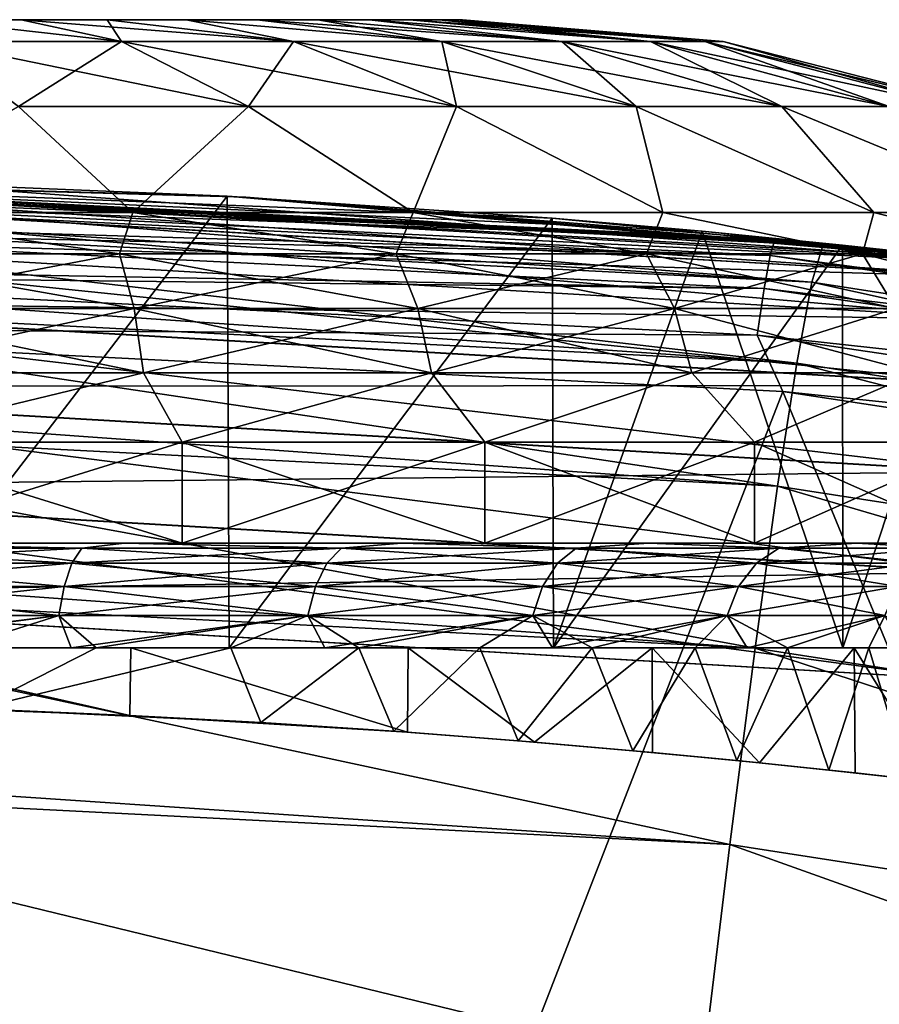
# Model space of a CAD drawing. Header units: metres. Extents: x -24 to 24, y -238 to 25.
# Tile 471 of 477: x 0.95 to 2.6, y 22.92 to 24.8. Entities that reach past the tile are written whole.
import ezdxf

# ---------------------------------------------------------------- set-up
doc = ezdxf.new("R2010")
doc.units = ezdxf.units.M
doc.layers.add('solid_10441023_001', color=7, linetype='CONTINUOUS')

msp = doc.modelspace()

# ---------------------------------------------------------------- linework, layer by layer
at = {"layer": 'solid_10441023_001'}
for points in [[(0.956921, 24.799999, -51.775436), (0.956921, 24.799999, -54.824566), (0.780118, 24.799999, -54.922165)], [(1.14892, 24.758404, -55.289989), (0.780118, 24.799999, -54.922165), (0.956921, 24.799999, -54.824566)], [(0.780118, 24.799999, -51.677837), (0.956921, 24.799999, -51.775436), (0.780118, 24.799999, -54.922165)], [(1.14892, 24.758404, -55.289989), (0.785908, 24.758404, -55.459263), (0.780118, 24.799999, -54.922165)], [(1.14892, 24.758404, -51.310013), (0.956921, 24.799999, -51.775436), (0.780118, 24.799999, -51.677837)], [(0.785908, 24.758404, -51.140736), (1.14892, 24.758404, -51.310013), (0.780118, 24.799999, -51.677837)], [(1.121681, 24.799999, -51.892223), (1.121681, 24.799999, -54.707775), (0.956921, 24.799999, -54.824566)], [(1.14892, 24.758404, -55.289989), (0.956921, 24.799999, -54.824566), (1.121681, 24.799999, -54.707775)], [(0.956921, 24.799999, -51.775436), (1.121681, 24.799999, -51.892223), (0.956921, 24.799999, -54.824566)], [(1.477023, 24.758404, -51.539753), (1.121681, 24.799999, -51.892223), (0.956921, 24.799999, -51.775436)], [(1.14892, 24.758404, -51.310013), (1.477023, 24.758404, -51.539753), (0.956921, 24.799999, -51.775436)], [(1.272325, 24.799999, -52.026741), (1.272325, 24.799999, -54.573257), (1.121681, 24.799999, -54.707775)], [(1.477023, 24.758404, -55.060249), (1.121681, 24.799999, -54.707775), (1.272325, 24.799999, -54.573257)], [(1.121681, 24.799999, -51.892223), (1.272325, 24.799999, -52.026741), (1.121681, 24.799999, -54.707775)], [(1.477023, 24.758404, -55.060249), (1.14892, 24.758404, -55.289989), (1.121681, 24.799999, -54.707775)], [(1.477023, 24.758404, -51.539753), (1.272325, 24.799999, -52.026741), (1.121681, 24.799999, -51.892223)], [(1.40693, 24.799999, -52.177261), (1.40693, 24.799999, -54.422741), (1.272325, 24.799999, -54.573257)], [(1.760248, 24.758404, -54.777023), (1.272325, 24.799999, -54.573257), (1.40693, 24.799999, -54.422741)], [(1.272325, 24.799999, -52.026741), (1.40693, 24.799999, -52.177261), (1.272325, 24.799999, -54.573257)], [(1.760248, 24.758404, -54.777023), (1.477023, 24.758404, -55.060249), (1.272325, 24.799999, -54.573257)], [(1.760248, 24.758404, -51.822975), (1.40693, 24.799999, -52.177261), (1.272325, 24.799999, -52.026741)], [(1.477023, 24.758404, -51.539753), (1.760248, 24.758404, -51.822975), (1.272325, 24.799999, -52.026741)], [(1.523855, 24.799999, -52.341946), (1.523855, 24.799999, -54.258053), (1.40693, 24.799999, -54.422741)], [(1.760248, 24.758404, -54.777023), (1.40693, 24.799999, -54.422741), (1.523855, 24.799999, -54.258053)], [(1.40693, 24.799999, -52.177261), (1.523855, 24.799999, -52.341946), (1.40693, 24.799999, -54.422741)], [(1.989988, 24.758404, -52.151081), (1.523855, 24.799999, -52.341946), (1.40693, 24.799999, -52.177261)], [(1.760248, 24.758404, -51.822975), (1.989988, 24.758404, -52.151081), (1.40693, 24.799999, -52.177261)], [(1.621573, 24.799999, -52.518658), (1.621573, 24.799999, -54.081341), (1.523855, 24.799999, -54.258053)], [(1.989988, 24.758404, -54.448921), (1.523855, 24.799999, -54.258053), (1.621573, 24.799999, -54.081341)], [(1.523855, 24.799999, -52.341946), (1.621573, 24.799999, -52.518658), (1.523855, 24.799999, -54.258053)], [(1.989988, 24.758404, -54.448921), (1.760248, 24.758404, -54.777023), (1.523855, 24.799999, -54.258053)], [(1.989988, 24.758404, -52.151081), (1.621573, 24.799999, -52.518658), (1.523855, 24.799999, -52.341946)], [(1.698898, 24.799999, -52.705235), (1.698898, 24.799999, -53.894764), (1.621573, 24.799999, -54.081341)], [(2.159264, 24.758404, -54.085907), (1.621573, 24.799999, -54.081341), (1.698898, 24.799999, -53.894764)], [(1.621573, 24.799999, -52.518658), (1.698898, 24.799999, -52.705235), (1.621573, 24.799999, -54.081341)], [(2.159264, 24.758404, -54.085907), (1.989988, 24.758404, -54.448921), (1.621573, 24.799999, -54.081341)], [(2.159264, 24.758404, -52.514091), (1.698898, 24.799999, -52.705235), (1.621573, 24.799999, -52.518658)], [(1.989988, 24.758404, -52.151081), (2.159264, 24.758404, -52.514091), (1.621573, 24.799999, -52.518658)], [(1.754826, 24.799999, -52.899273), (1.754826, 24.799999, -53.700729), (1.698898, 24.799999, -53.894764)], [(2.159264, 24.758404, -54.085907), (1.698898, 24.799999, -53.894764), (1.754826, 24.799999, -53.700729)], [(1.698898, 24.799999, -52.705235), (1.754826, 24.799999, -52.899273), (1.698898, 24.799999, -53.894764)], [(2.262931, 24.758404, -52.900986), (1.754826, 24.799999, -52.899273), (1.698898, 24.799999, -52.705235)], [(2.159264, 24.758404, -52.514091), (2.262931, 24.758404, -52.900986), (1.698898, 24.799999, -52.705235)], [(1.788672, 24.799999, -53.098373), (1.788672, 24.799999, -53.501629), (1.754826, 24.799999, -53.700729)], [(2.262931, 24.758404, -53.699017), (1.754826, 24.799999, -53.700729), (1.788672, 24.799999, -53.501629)], [(1.754826, 24.799999, -52.899273), (1.788672, 24.799999, -53.098373), (1.754826, 24.799999, -53.700729)], [(2.262931, 24.758404, -53.699017), (2.159264, 24.758404, -54.085907), (1.754826, 24.799999, -53.700729)], [(2.262931, 24.758404, -52.900986), (1.788672, 24.799999, -53.098373), (1.754826, 24.799999, -52.899273)], [(1.788672, 24.799999, -53.098373), (1.799999, 24.799999, -53.299999), (1.788672, 24.799999, -53.501629)], [(2.262931, 24.758404, -53.699017), (1.788672, 24.799999, -53.501629), (1.799999, 24.799999, -53.299999)], [(2.29784, 24.758404, -53.299999), (1.799999, 24.799999, -53.299999), (1.788672, 24.799999, -53.098373)], [(2.262931, 24.758404, -52.900986), (2.29784, 24.758404, -53.299999), (1.788672, 24.799999, -53.098373)], [(2.29784, 24.758404, -53.299999), (2.262931, 24.758404, -53.699017), (1.799999, 24.799999, -53.299999)], [(0.785908, 24.758404, -51.140736), (0.951781, 24.634441, -50.685005), (1.391411, 24.634441, -50.890007)], [(0.785908, 24.758404, -51.140736), (1.391411, 24.634441, -50.890007), (1.14892, 24.758404, -51.310013)], [(1.14892, 24.758404, -55.289989), (0.951781, 24.634441, -55.914997), (0.785908, 24.758404, -55.459263)], [(1.14892, 24.758404, -55.289989), (1.391411, 24.634441, -55.709995), (0.951781, 24.634441, -55.914997)], [(1.14892, 24.758404, -51.310013), (1.391411, 24.634441, -50.890007), (1.788763, 24.634441, -51.168236)], [(1.14892, 24.758404, -51.310013), (1.788763, 24.634441, -51.168236), (1.477023, 24.758404, -51.539753)], [(1.477023, 24.758404, -55.060249), (1.391411, 24.634441, -55.709995), (1.14892, 24.758404, -55.289989)], [(1.477023, 24.758404, -55.060249), (1.788763, 24.634441, -55.431767), (1.391411, 24.634441, -55.709995)], [(1.477023, 24.758404, -51.539753), (1.788763, 24.634441, -51.168236), (2.131765, 24.634441, -51.511238)], [(1.477023, 24.758404, -51.539753), (2.131765, 24.634441, -51.511238), (1.760248, 24.758404, -51.822975)], [(1.760248, 24.758404, -54.777023), (1.788763, 24.634441, -55.431767), (1.477023, 24.758404, -55.060249)], [(1.760248, 24.758404, -51.822975), (2.131765, 24.634441, -51.511238), (2.409994, 24.634441, -51.908588)], [(1.760248, 24.758404, -51.822975), (2.409994, 24.634441, -51.908588), (1.989988, 24.758404, -52.151081)], [(1.760248, 24.758404, -54.777023), (2.131765, 24.634441, -55.088764), (1.788763, 24.634441, -55.431767)], [(1.989988, 24.758404, -54.448921), (2.131765, 24.634441, -55.088764), (1.760248, 24.758404, -54.777023)], [(1.989988, 24.758404, -52.151081), (2.409994, 24.634441, -51.908588), (2.614997, 24.634441, -52.348221)], [(1.989988, 24.758404, -52.151081), (2.614997, 24.634441, -52.348221), (2.159264, 24.758404, -52.514091)], [(1.989988, 24.758404, -54.448921), (2.409994, 24.634441, -54.69141), (2.131765, 24.634441, -55.088764)], [(2.159264, 24.758404, -54.085907), (2.409994, 24.634441, -54.69141), (1.989988, 24.758404, -54.448921)], [(2.159264, 24.758404, -52.514091), (2.614997, 24.634441, -52.348221), (2.740544, 24.634441, -52.816769)], [(2.159264, 24.758404, -52.514091), (2.740544, 24.634441, -52.816769), (2.262931, 24.758404, -52.900986)], [(2.159264, 24.758404, -54.085907), (2.614997, 24.634441, -54.251781), (2.409994, 24.634441, -54.69141)], [(2.262931, 24.758404, -53.699017), (2.614997, 24.634441, -54.251781), (2.159264, 24.758404, -54.085907)], [(2.262931, 24.758404, -52.900986), (2.740544, 24.634441, -52.816769), (2.782821, 24.634441, -53.299999)], [(2.262931, 24.758404, -52.900986), (2.782821, 24.634441, -53.299999), (2.29784, 24.758404, -53.299999)], [(2.262931, 24.758404, -53.699017), (2.740544, 24.634441, -53.783234), (2.614997, 24.634441, -54.251781)], [(2.29784, 24.758404, -53.299999), (2.740544, 24.634441, -53.783234), (2.262931, 24.758404, -53.699017)], [(2.29784, 24.758404, -53.299999), (2.782821, 24.634441, -53.299999), (2.740544, 24.634441, -53.783234)], [(0.951781, 24.634441, -50.685005), (0.595341, 24.431805, -50.115166), (1.170419, 24.431805, -50.27879)], [(0.951781, 24.634441, -55.914997), (1.17043, 24.431805, -56.321209), (0.595353, 24.431805, -56.484833)], [(0.951781, 24.634441, -55.914997), (1.391411, 24.634441, -55.709995), (1.17043, 24.431805, -56.321209)], [(1.391411, 24.634441, -50.890007), (0.951781, 24.634441, -50.685005), (1.170419, 24.431805, -50.27879)], [(1.391411, 24.634441, -50.890007), (1.170419, 24.431805, -50.27879), (1.705636, 24.431805, -50.545292)], [(1.391411, 24.634441, -55.709995), (1.705647, 24.431805, -56.054699), (1.17043, 24.431805, -56.321209)], [(1.391411, 24.634441, -55.709995), (1.788763, 24.634441, -55.431767), (1.705647, 24.431805, -56.054699)], [(1.788763, 24.634441, -51.168236), (1.391411, 24.634441, -50.890007), (1.705636, 24.431805, -50.545292)], [(1.788763, 24.634441, -51.168236), (1.705636, 24.431805, -50.545292), (2.18277, 24.431805, -50.905609)], [(1.788763, 24.634441, -55.431767), (2.182781, 24.431805, -55.694382), (1.705647, 24.431805, -56.054699)], [(1.788763, 24.634441, -55.431767), (2.131765, 24.634441, -55.088764), (2.182781, 24.431805, -55.694382)], [(2.131765, 24.634441, -51.511238), (1.788763, 24.634441, -51.168236), (2.18277, 24.431805, -50.905609)], [(2.131765, 24.634441, -55.088764), (2.585581, 24.431805, -55.252529), (2.182781, 24.431805, -55.694382)], [(2.131765, 24.634441, -55.088764), (2.409994, 24.634441, -54.69141), (2.585581, 24.431805, -55.252529)], [(2.131765, 24.634441, -51.511238), (2.18277, 24.431805, -50.905609), (2.585572, 24.431805, -51.347458)], [(2.409994, 24.634441, -51.908588), (2.131765, 24.634441, -51.511238), (2.585572, 24.431805, -51.347458)], [(2.409994, 24.634441, -54.69141), (2.900333, 24.431805, -54.744186), (2.585581, 24.431805, -55.252529)], [(2.409994, 24.634441, -54.69141), (2.614997, 24.634441, -54.251781), (2.900333, 24.431805, -54.744186)], [(2.409994, 24.634441, -51.908588), (2.585572, 24.431805, -51.347458), (2.900326, 24.431805, -51.855801)], [(2.614997, 24.634441, -52.348221), (2.409994, 24.634441, -51.908588), (2.900326, 24.431805, -51.855801)], [(2.771898, 24.342691, -56.025684), (2.844276, 24.334339, -102.400002), (0, 24.5, -102.400002)], [(0, 24.47274, -102.607056), (0, 24.5, -102.400002), (2.844276, 24.334339, -102.400002)], [(2.525731, 24.369463, -56.271854), (2.771898, 24.342691, -56.025684), (0, 24.5, -102.400002)], [(2.257971, 24.395729, -56.493999), (2.525731, 24.369463, -56.271854), (0, 24.5, -102.400002)], [(1.971051, 24.420586, -56.690212), (2.257971, 24.395729, -56.493999), (0, 24.5, -102.400002)], [(1.350444, 24.462753, -56.998402), (1.971051, 24.420586, -56.690212), (0, 24.5, -102.400002)], [(0.686019, 24.490393, -57.186718), (1.350444, 24.462753, -56.998402), (0, 24.5, -102.400002)], [(0, 24.5, -49.75), (0, 24.5, 43.099998), (2.844276, 24.334339, 43.099998)], [(2.841137, 24.30748, 43.306248), (2.844276, 24.334339, 43.099998), (0, 24.5, 43.099998)], [(0.686016, 24.490395, -49.813282), (0, 24.5, -49.75), (2.844276, 24.334339, 43.099998)], [(2.841137, 24.30748, 43.306248), (0, 24.5, 43.099998), (0, 24.472958, 43.306248)], [(1.386542, 24.460733, 65.491135), (0, 24.5, 58.443073), (0, 24.5, 65.482971)], [(2.469044, 24.375271, 58.386097), (0, 24.5, 58.443073), (1.386542, 24.460733, 65.491135)], [(0, 24.497602, 58.394157), (0, 24.5, 58.443073), (2.469044, 24.375271, 58.386097)], [(2.488132, 24.36858, 65.686508), (1.386542, 24.460733, 65.491135), (0, 24.5, 65.482971)], [(2.488132, 24.36858, 65.686508), (0, 24.5, 65.482971), (0, 24.49552, 65.654892)], [(2.396436, 24.380047, 58.339901), (0, 24.497602, 58.394157), (2.469044, 24.375271, 58.386097)], [(0, 24.480036, 58.303196), (0, 24.497602, 58.394157), (2.396436, 24.380047, 58.339901)], [(2.467284, 24.298422, 66.216858), (0, 24.49552, 65.654892), (0, 24.452522, 66.040741)], [(2.488132, 24.36858, 65.686508), (0, 24.49552, 65.654892), (2.467284, 24.298422, 66.216858)], [(1.350439, 24.462753, -50.001598), (0.686016, 24.490395, -49.813282), (2.844276, 24.334339, 43.099998)], [(0.689021, 23.6, -49.813843), (0.686016, 24.490395, -49.813282), (1.350439, 24.462753, -50.001598)], [(0.689021, 23.6, -57.186157), (1.350444, 24.462753, -56.998402), (0.686019, 24.490393, -57.186718)], [(0, 24.480036, 58.303196), (2.396436, 24.380047, 58.339901), (0, 24.467016, 58.264481)], [(2.83187, 24.228197, 43.499454), (0, 24.472958, 43.306248), (0, 24.393135, 43.499454)], [(2.83187, 24.228197, 43.499454), (2.841137, 24.30748, 43.306248), (0, 24.472958, 43.306248)], [(2.841112, 24.307264, -102.607056), (0, 24.47274, -102.607056), (2.844276, 24.334339, -102.400002)], [(2.841112, 24.307264, -102.607056), (0, 24.392715, -102.800179), (0, 24.47274, -102.607056)], [(0, 24.467016, 58.264481), (2.396436, 24.380047, 58.339901), (2.38749, 24.34981, 58.209755)], [(0, 24.467016, 58.264481), (2.38749, 24.34981, 58.209755), (0, 24.421825, 58.174629)], [(2.467284, 24.298422, 66.216858), (0, 24.452522, 66.040741), (0, 24.424351, 66.185509)], [(0.689021, 23.6, -49.813843), (1.350439, 24.462753, -50.001598), (1.354595, 23.6, -50.003204)], [(1.354595, 23.6, -56.996796), (1.350444, 24.462753, -56.998402), (0.689021, 23.6, -57.186157)], [(1.971042, 24.420586, -50.30978), (1.350439, 24.462753, -50.001598), (2.844276, 24.334339, 43.099998)], [(1.354595, 23.6, -50.003204), (1.350439, 24.462753, -50.001598), (1.971042, 24.420586, -50.30978)], [(1.354595, 23.6, -56.996796), (1.971051, 24.420586, -56.690212), (1.350444, 24.462753, -56.998402)], [(2.469044, 24.375271, 58.386097), (1.386542, 24.460733, 65.491135), (2.765, 24.343475, 65.516441)], [(2.488132, 24.36858, 65.686508), (2.765, 24.343475, 65.516441), (1.386542, 24.460733, 65.491135)], [(0.58124, 24.352942, -56.596375), (0.595353, 24.431805, -56.484833), (1.144818, 24.352942, -56.445362)], [(1.144818, 24.352942, -50.154636), (0.595341, 24.431805, -50.115166), (0.58124, 24.352942, -50.003628)], [(1.144818, 24.352942, -50.154636), (1.170419, 24.431805, -50.27879), (0.595341, 24.431805, -50.115166)], [(1.144818, 24.352942, -56.445362), (0.595353, 24.431805, -56.484833), (1.17043, 24.431805, -56.321209)], [(1.144818, 24.352942, -56.445362), (1.17043, 24.431805, -56.321209), (1.673612, 24.352942, -56.19878)], [(1.673612, 24.352942, -50.401218), (1.170419, 24.431805, -50.27879), (1.144818, 24.352942, -50.154636)], [(1.673612, 24.352942, -50.401218), (1.705636, 24.431805, -50.545292), (1.170419, 24.431805, -50.27879)], [(1.673612, 24.352942, -56.19878), (1.17043, 24.431805, -56.321209), (1.705647, 24.431805, -56.054699)], [(1.673612, 24.352942, -56.19878), (1.705647, 24.431805, -56.054699), (2.151555, 24.352942, -55.864124)], [(2.151555, 24.352942, -50.735878), (1.705636, 24.431805, -50.545292), (1.673612, 24.352942, -50.401218)], [(2.151555, 24.352942, -50.735878), (2.18277, 24.431805, -50.905609), (1.705636, 24.431805, -50.545292)], [(2.151555, 24.352942, -55.864124), (1.705647, 24.431805, -56.054699), (2.182781, 24.431805, -55.694382)], [(2.151555, 24.352942, -55.864124), (2.182781, 24.431805, -55.694382), (2.564123, 24.352942, -55.451553)], [(2.564123, 24.352942, -51.148445), (2.18277, 24.431805, -50.905609), (2.151555, 24.352942, -50.735878)], [(2.564123, 24.352942, -51.148445), (2.585572, 24.431805, -51.347458), (2.18277, 24.431805, -50.905609)], [(2.564123, 24.352942, -55.451553), (2.182781, 24.431805, -55.694382), (2.585581, 24.431805, -55.252529)], [(2.564123, 24.352942, -55.451553), (2.585581, 24.431805, -55.252529), (2.898782, 24.352942, -54.973614)], [(2.898782, 24.352942, -51.626389), (2.585572, 24.431805, -51.347458), (2.564123, 24.352942, -51.148445)], [(2.898782, 24.352942, -51.626389), (2.900326, 24.431805, -51.855801), (2.585572, 24.431805, -51.347458)], [(2.898782, 24.352942, -54.973614), (2.585581, 24.431805, -55.252529), (2.900333, 24.431805, -54.744186)], [(2.438277, 24.143818, 66.728607), (0, 24.424351, 66.185509), (0, 24.311453, 66.582458)], [(2.467284, 24.298422, 66.216858), (0, 24.424351, 66.185509), (2.438277, 24.143818, 66.728607)], [(2.38749, 24.34981, 58.209755), (0, 24.403185, 58.147369), (0, 24.421825, 58.174629)], [(1.354595, 23.6, -50.003204), (1.971042, 24.420586, -50.30978), (1.974054, 23.6, -50.311646)], [(1.974054, 23.6, -56.688354), (1.971051, 24.420586, -56.690212), (1.354595, 23.6, -56.996796)], [(2.257965, 24.395729, -50.505993), (1.971042, 24.420586, -50.30978), (2.844276, 24.334339, 43.099998)], [(1.974054, 23.6, -50.311646), (1.971042, 24.420586, -50.30978), (2.257965, 24.395729, -50.505993)], [(1.974054, 23.6, -56.688354), (2.257971, 24.395729, -56.493999), (1.971051, 24.420586, -56.690212)], [(0, 24.403185, 58.147369), (2.375854, 24.286213, 58.092491), (0, 24.329788, 58.067253)], [(2.38749, 24.34981, 58.209755), (2.375854, 24.286213, 58.092491), (0, 24.403185, 58.147369)], [(1.974054, 23.6, -50.311646), (2.257965, 24.395729, -50.505993), (2.525725, 24.369463, -50.728138)], [(2.5263, 23.6, -56.271336), (2.257971, 24.395729, -56.493999), (1.974054, 23.6, -56.688354)], [(2.525725, 24.369463, -50.728138), (2.257965, 24.395729, -50.505993), (2.844276, 24.334339, 43.099998)], [(2.5263, 23.6, -56.271336), (2.525731, 24.369463, -56.271854), (2.257971, 24.395729, -56.493999)], [(2.817109, 24.101904, 43.66539), (0, 24.393135, 43.499454), (0, 24.265982, 43.66539)], [(2.817109, 24.101904, 43.66539), (2.83187, 24.228197, 43.499454), (0, 24.393135, 43.499454)], [(2.831821, 24.227781, -102.800179), (0, 24.265388, -102.965981), (0, 24.392715, -102.800179)], [(2.831821, 24.227781, -102.800179), (0, 24.392715, -102.800179), (2.841112, 24.307264, -102.607056)], [(2.38749, 24.34981, 58.209755), (2.396436, 24.380047, 58.339901), (4.764537, 24.029409, 58.176395)], [(4.764537, 24.029409, 58.176395), (2.396436, 24.380047, 58.339901), (2.469044, 24.375271, 58.386097)], [(2.469044, 24.375271, 58.386097), (2.765, 24.343475, 65.516441), (4.133188, 24.148846, 65.55986)], [(4.920727, 24.000759, 58.215023), (2.469044, 24.375271, 58.386097), (4.133188, 24.148846, 65.55986)], [(4.764537, 24.029409, 58.176395), (2.469044, 24.375271, 58.386097), (4.920727, 24.000759, 58.215023)], [(1.974054, 23.6, -50.311646), (2.525725, 24.369463, -50.728138), (2.5263, 23.6, -50.728664)], [(2.488132, 24.36858, 65.686508), (2.467284, 24.298422, 66.216858), (4.907301, 23.921629, 66.31765)], [(4.95008, 23.988947, 65.788254), (2.765, 24.343475, 65.516441), (2.488132, 24.36858, 65.686508)], [(4.95008, 23.988947, 65.788254), (2.488132, 24.36858, 65.686508), (4.907301, 23.921629, 66.31765)], [(2.771893, 24.342691, -50.974312), (2.525725, 24.369463, -50.728138), (2.844276, 24.334339, 43.099998)], [(2.5263, 23.6, -50.728664), (2.525725, 24.369463, -50.728138), (2.771893, 24.342691, -50.974312)], [(2.5263, 23.6, -56.271336), (2.771898, 24.342691, -56.025684), (2.525731, 24.369463, -56.271854)], [(0.58124, 24.352942, -50.003628), (0.595622, 24.248238, -49.922062), (1.173146, 24.248238, -50.076809)], [(1.144818, 24.352942, -50.154636), (0.58124, 24.352942, -50.003628), (1.173146, 24.248238, -50.076809)], [(0.58124, 24.352942, -56.596375), (1.144818, 24.352942, -56.445362), (0.595622, 24.248238, -56.677937)], [(1.144818, 24.352942, -56.445362), (1.173146, 24.248238, -56.52319), (0.595622, 24.248238, -56.677937)], [(1.144818, 24.352942, -50.154636), (1.173146, 24.248238, -50.076809), (1.715024, 24.248238, -50.329491)], [(1.673612, 24.352942, -50.401218), (1.144818, 24.352942, -50.154636), (1.715024, 24.248238, -50.329491)], [(1.144818, 24.352942, -56.445362), (1.673612, 24.352942, -56.19878), (1.173146, 24.248238, -56.52319)], [(1.673612, 24.352942, -56.19878), (1.715024, 24.248238, -56.270508), (1.173146, 24.248238, -56.52319)], [(1.673612, 24.352942, -50.401218), (1.715024, 24.248238, -50.329491), (2.204792, 24.248238, -50.672432)], [(2.151555, 24.352942, -50.735878), (1.673612, 24.352942, -50.401218), (2.204792, 24.248238, -50.672432)], [(1.673612, 24.352942, -56.19878), (2.151555, 24.352942, -55.864124), (1.715024, 24.248238, -56.270508)], [(2.151555, 24.352942, -55.864124), (2.204792, 24.248238, -55.92757), (1.715024, 24.248238, -56.270508)], [(2.151555, 24.352942, -50.735878), (2.204792, 24.248238, -50.672432), (2.627569, 24.248238, -51.095207)], [(2.564123, 24.352942, -51.148445), (2.151555, 24.352942, -50.735878), (2.627569, 24.248238, -51.095207)], [(2.151555, 24.352942, -55.864124), (2.564123, 24.352942, -55.451553), (2.204792, 24.248238, -55.92757)], [(2.564123, 24.352942, -55.451553), (2.627569, 24.248238, -55.504791), (2.204792, 24.248238, -55.92757)], [(2.38749, 24.34981, 58.209755), (4.746804, 24.000473, 58.046856), (2.375854, 24.286213, 58.092491)], [(2.38749, 24.34981, 58.209755), (4.764537, 24.029409, 58.176395), (4.746804, 24.000473, 58.046856)], [(2.5263, 23.6, -50.728664), (2.771893, 24.342691, -50.974312), (2.992522, 23.6, -51.240063)], [(2.992522, 23.6, -55.759937), (2.771898, 24.342691, -56.025684), (2.5263, 23.6, -56.271336)], [(2.564123, 24.352942, -51.148445), (2.627569, 24.248238, -51.095207), (2.970509, 24.248238, -51.584976)], [(2.898782, 24.352942, -51.626389), (2.564123, 24.352942, -51.148445), (2.970509, 24.248238, -51.584976)], [(2.564123, 24.352942, -55.451553), (2.898782, 24.352942, -54.973614), (2.627569, 24.248238, -55.504791)], [(2.375854, 24.286213, 58.092491), (0, 24.31402, 58.053982), (0, 24.329788, 58.067253)], [(0, 24.31402, 58.053982), (2.362851, 24.19746, 57.999428), (0, 24.211309, 57.989918)], [(2.375854, 24.286213, 58.092491), (2.362851, 24.19746, 57.999428), (0, 24.31402, 58.053982)], [(2.438277, 24.143818, 66.728607), (0, 24.311453, 66.582458), (0, 24.268318, 66.697647)], [(2.375854, 24.286213, 58.092491), (4.723737, 23.938568, 57.930382), (2.362851, 24.19746, 57.999428)], [(4.746804, 24.000473, 58.046856), (4.723737, 23.938568, 57.930382), (2.375854, 24.286213, 58.092491)], [(2.467284, 24.298422, 66.216858), (2.438277, 24.143818, 66.728607), (4.848355, 23.771116, 66.828041)], [(4.907301, 23.921629, 66.31765), (2.467284, 24.298422, 66.216858), (4.848355, 23.771116, 66.828041)], [(2.401875, 23.908834, 67.208275), (0, 24.268318, 66.697647), (0, 24.080853, 67.092537)], [(2.438277, 24.143818, 66.728607), (0, 24.268318, 66.697647), (2.401875, 23.908834, 67.208275)], [(2.79786, 23.937225, 43.792717), (0, 24.265982, 43.66539), (0, 24.100182, 43.792717)], [(2.79786, 23.937225, 43.792717), (2.817109, 24.101904, 43.66539), (0, 24.265982, 43.66539)], [(2.81704, 24.101315, -102.965981), (0, 24.099455, -103.093132), (0, 24.265388, -102.965981)], [(2.81704, 24.101315, -102.965981), (0, 24.265388, -102.965981), (2.831821, 24.227781, -102.800179)], [(0.595622, 24.248238, -49.922062), (0.60468, 24.125349, -49.870689), (1.190987, 24.125349, -50.02779)], [(1.173146, 24.248238, -50.076809), (0.595622, 24.248238, -49.922062), (1.190987, 24.125349, -50.02779)], [(0.595622, 24.248238, -56.677937), (1.173146, 24.248238, -56.52319), (0.60468, 24.125349, -56.729309)], [(1.173146, 24.248238, -56.52319), (1.190987, 24.125349, -56.572208), (0.60468, 24.125349, -56.729309)], [(1.173146, 24.248238, -50.076809), (1.190987, 24.125349, -50.02779), (1.741106, 24.125349, -50.284317)], [(1.715024, 24.248238, -50.329491), (1.173146, 24.248238, -50.076809), (1.741106, 24.125349, -50.284317)], [(1.173146, 24.248238, -56.52319), (1.715024, 24.248238, -56.270508), (1.190987, 24.125349, -56.572208)], [(1.715024, 24.248238, -56.270508), (1.741106, 24.125349, -56.315685), (1.190987, 24.125349, -56.572208)], [(1.715024, 24.248238, -50.329491), (1.741106, 24.125349, -50.284317), (2.238323, 24.125349, -50.632469)], [(2.204792, 24.248238, -50.672432), (1.715024, 24.248238, -50.329491), (2.238323, 24.125349, -50.632469)], [(1.715024, 24.248238, -56.270508), (2.204792, 24.248238, -55.92757), (1.741106, 24.125349, -56.315685)], [(2.204792, 24.248238, -55.92757), (2.238323, 24.125349, -55.967529), (1.741106, 24.125349, -56.315685)], [(2.204792, 24.248238, -50.672432), (2.238323, 24.125349, -50.632469), (2.66753, 24.125349, -51.061676)], [(2.627569, 24.248238, -51.095207), (2.204792, 24.248238, -50.672432), (2.66753, 24.125349, -51.061676)], [(2.204792, 24.248238, -55.92757), (2.627569, 24.248238, -55.504791), (2.238323, 24.125349, -55.967529)], [(2.627569, 24.248238, -55.504791), (2.66753, 24.125349, -55.538322), (2.238323, 24.125349, -55.967529)], [(0, 24.211309, 57.989918), (1.252149, 21.103355, 56.540657), (-1.248403, 21.103544, 56.540745)], [(0, 24.211309, 57.989918), (2.411567, 24.08984, 57.933277), (1.252149, 21.103355, 56.540657)], [(2.362851, 24.19746, 57.999428), (2.411567, 24.08984, 57.933277), (0, 24.211309, 57.989918)], [(2.362851, 24.19746, 57.999428), (4.697965, 23.851704, 57.8382), (2.411567, 24.08984, 57.933277)], [(4.723737, 23.938568, 57.930382), (4.697965, 23.851704, 57.8382), (2.362851, 24.19746, 57.999428)], [(2.438277, 24.143818, 66.728607), (2.401875, 23.908834, 67.208275), (4.774793, 23.54137, 67.305984)], [(4.848355, 23.771116, 66.828041), (2.438277, 24.143818, 66.728607), (4.774793, 23.54137, 67.305984)], [(1.190987, 24.125349, -50.02779), (0.60468, 24.125349, -49.870689), (0.643124, 23.993172, -49.859592)], [(0.60468, 24.125349, -56.729309), (1.190987, 24.125349, -56.572208), (0.643128, 23.993172, -56.740406)], [(1.190987, 24.125349, -50.02779), (0.643124, 23.993172, -49.859592), (1.264347, 23.993172, -50.036346)], [(1.190987, 24.125349, -56.572208), (1.264353, 23.993172, -56.563648), (0.643128, 23.993172, -56.740406)], [(1.741106, 24.125349, -50.284317), (1.190987, 24.125349, -50.02779), (1.264347, 23.993172, -50.036346)], [(1.190987, 24.125349, -56.572208), (1.741106, 24.125349, -56.315685), (1.264353, 23.993172, -56.563648)], [(1.741106, 24.125349, -50.284317), (1.264347, 23.993172, -50.036346), (1.842513, 23.993172, -50.324242)], [(1.741106, 24.125349, -56.315685), (1.842519, 23.993172, -56.275757), (1.264353, 23.993172, -56.563648)], [(2.238323, 24.125349, -50.632469), (1.741106, 24.125349, -50.284317), (1.842513, 23.993172, -50.324242)], [(1.741106, 24.125349, -56.315685), (2.238323, 24.125349, -55.967529), (1.842519, 23.993172, -56.275757)], [(2.238323, 24.125349, -50.632469), (1.842513, 23.993172, -50.324242), (2.357934, 23.993172, -50.713467)], [(2.238323, 24.125349, -55.967529), (2.357941, 23.993172, -55.886524), (1.842519, 23.993172, -56.275757)], [(2.66753, 24.125349, -51.061676), (2.238323, 24.125349, -50.632469), (2.357934, 23.993172, -50.713467)], [(2.238323, 24.125349, -55.967529), (2.66753, 24.125349, -55.538322), (2.357941, 23.993172, -55.886524)], [(2.66753, 24.125349, -51.061676), (2.357934, 23.993172, -50.713467), (2.793059, 23.993172, -51.190777)], [(2.66753, 24.125349, -55.538322), (2.793065, 23.993172, -55.409214), (2.357941, 23.993172, -55.886524)], [(2.797776, 23.936504, -103.093132), (0, 24.099455, -103.093132), (2.81704, 24.101315, -102.965981)], [(2.77544, 23.745405, 43.872742), (0, 24.100182, 43.792717), (0, 23.907055, 43.872742)], [(2.77544, 23.745405, 43.872742), (2.79786, 23.937225, 43.792717), (0, 24.100182, 43.792717)], [(2.797776, 23.936504, -103.093132), (0, 23.906246, -103.172958), (0, 24.099455, -103.093132)], [(2.401875, 23.908834, 67.208275), (0, 24.080853, 67.092537), (0, 24.031527, 67.177803)], [(2.411567, 24.08984, 57.933277), (3.743697, 20.855459, 56.42506), (1.252149, 21.103355, 56.540657)], [(2.411567, 24.08984, 57.933277), (4.808116, 23.724754, 57.763035), (3.743697, 20.855459, 56.42506)], [(4.697965, 23.851704, 57.8382), (4.808116, 23.724754, 57.763035), (2.411567, 24.08984, 57.933277)], [(2.359036, 23.599659, 67.64325), (0, 24.031527, 67.177803), (0, 23.767357, 67.556297)], [(2.401875, 23.908834, 67.208275), (0, 24.031527, 67.177803), (2.359036, 23.599659, 67.64325)], [(1.264353, 23.993172, -56.563648), (1.26438, 23.799999, -56.563641), (0.643121, 23.799999, -56.740406)], [(0.643128, 23.993172, -56.740406), (1.264353, 23.993172, -56.563648), (0.643121, 23.799999, -56.740406)], [(0.643124, 23.993172, -49.859592), (0.643121, 23.799999, -49.859592), (1.26438, 23.799999, -50.036362)], [(1.264347, 23.993172, -50.036346), (0.643124, 23.993172, -49.859592), (1.26438, 23.799999, -50.036362)], [(1.264347, 23.993172, -50.036346), (1.26438, 23.799999, -50.036362), (1.842506, 23.799999, -50.324234)], [(1.842513, 23.993172, -50.324242), (1.264347, 23.993172, -50.036346), (1.842506, 23.799999, -50.324234)], [(1.264353, 23.993172, -56.563648), (1.842519, 23.993172, -56.275757), (1.26438, 23.799999, -56.563641)], [(1.842519, 23.993172, -56.275757), (1.842506, 23.799999, -56.275764), (1.26438, 23.799999, -56.563641)], [(2.357941, 23.993172, -55.886524), (2.357961, 23.799999, -55.886505), (1.842506, 23.799999, -56.275764)], [(1.842519, 23.993172, -56.275757), (2.357941, 23.993172, -55.886524), (1.842506, 23.799999, -56.275764)], [(1.842513, 23.993172, -50.324242), (1.842506, 23.799999, -50.324234), (2.357961, 23.799999, -50.713493)], [(2.357934, 23.993172, -50.713467), (1.842513, 23.993172, -50.324242), (2.357961, 23.799999, -50.713493)], [(2.357934, 23.993172, -50.713467), (2.357961, 23.799999, -50.713493), (2.793057, 23.799999, -51.190773)], [(2.793059, 23.993172, -51.190777), (2.357934, 23.993172, -50.713467), (2.793057, 23.799999, -51.190773)], [(2.357941, 23.993172, -55.886524), (2.793065, 23.993172, -55.409214), (2.357961, 23.799999, -55.886505)], [(2.793065, 23.993172, -55.409214), (2.793057, 23.799999, -55.409225), (2.357961, 23.799999, -55.886505)], [(2.775346, 23.7446, -103.172958), (0, 23.906246, -103.172958), (2.797776, 23.936504, -103.093132)], [(0, 23.907055, 43.872742), (0, 23.700001, 43.900002), (2.747315, 23.540226, 43.900002)], [(2.77544, 23.745405, 43.872742), (0, 23.907055, 43.872742), (2.747315, 23.540226, 43.900002)], [(2.775346, 23.7446, -103.172958), (0, 23.700001, -103.199997), (0, 23.906246, -103.172958)], [(2.401875, 23.908834, 67.208275), (2.359036, 23.599659, 67.64325), (4.688552, 23.23844, 67.738907)], [(4.774793, 23.54137, 67.305984), (2.401875, 23.908834, 67.208275), (4.688552, 23.23844, 67.738907)], [(0.544942, 23.790211, -56.390522), (0.586449, 23.799999, -56.445805), (1.073326, 23.790211, -56.24894)], [(1.073326, 23.790211, -50.351059), (0.586447, 23.799999, -50.154198), (0.544942, 23.790211, -50.20948)], [(0.586447, 23.799999, -50.154198), (1.154804, 23.799999, -50.315636), (0.643121, 23.799999, -49.859592)], [(1.073326, 23.790211, -50.351059), (1.154804, 23.799999, -50.315636), (0.586447, 23.799999, -50.154198)], [(1.154805, 23.799999, -56.284363), (0.586449, 23.799999, -56.445805), (0.643121, 23.799999, -56.740406)], [(1.073326, 23.790211, -56.24894), (0.586449, 23.799999, -56.445805), (1.154805, 23.799999, -56.284363)], [(1.154805, 23.799999, -56.284363), (0.643121, 23.799999, -56.740406), (1.26438, 23.799999, -56.563641)], [(1.154804, 23.799999, -50.315636), (1.26438, 23.799999, -50.036362), (0.643121, 23.799999, -49.859592)], [(1.073326, 23.790211, -56.24894), (1.154805, 23.799999, -56.284363), (1.569098, 23.790211, -56.017757)], [(1.569098, 23.790211, -50.582241), (1.154804, 23.799999, -50.315636), (1.073326, 23.790211, -50.351059)], [(1.154804, 23.799999, -50.315636), (1.683642, 23.799999, -50.578724), (1.26438, 23.799999, -50.036362)], [(1.569098, 23.790211, -50.582241), (1.683642, 23.799999, -50.578724), (1.154804, 23.799999, -50.315636)], [(1.683643, 23.799999, -56.021275), (1.154805, 23.799999, -56.284363), (1.26438, 23.799999, -56.563641)], [(1.569098, 23.790211, -56.017757), (1.154805, 23.799999, -56.284363), (1.683643, 23.799999, -56.021275)], [(1.683643, 23.799999, -56.021275), (1.26438, 23.799999, -56.563641), (1.842506, 23.799999, -56.275764)], [(1.683642, 23.799999, -50.578724), (1.842506, 23.799999, -50.324234), (1.26438, 23.799999, -50.036362)], [(1.569098, 23.790211, -56.017757), (1.683643, 23.799999, -56.021275), (2.017194, 23.790211, -55.703999)], [(2.017194, 23.790211, -50.896004), (1.683642, 23.799999, -50.578724), (1.569098, 23.790211, -50.582241)], [(1.683642, 23.799999, -50.578724), (2.15515, 23.799999, -50.934559), (1.842506, 23.799999, -50.324234)], [(2.017194, 23.790211, -50.896004), (2.15515, 23.799999, -50.934559), (1.683642, 23.799999, -50.578724)], [(2.155151, 23.799999, -55.665443), (1.683643, 23.799999, -56.021275), (1.842506, 23.799999, -56.275764)], [(2.017194, 23.790211, -55.703999), (1.683643, 23.799999, -56.021275), (2.155151, 23.799999, -55.665443)], [(2.155151, 23.799999, -55.665443), (1.842506, 23.799999, -56.275764), (2.357961, 23.799999, -55.886505)], [(2.15515, 23.799999, -50.934559), (2.357961, 23.799999, -50.713493), (1.842506, 23.799999, -50.324234)], [(2.017194, 23.790211, -55.703999), (2.155151, 23.799999, -55.665443), (2.403998, 23.790211, -55.317192)], [(2.403998, 23.790211, -51.282806), (2.15515, 23.799999, -50.934559), (2.017194, 23.790211, -50.896004)], [(2.15515, 23.799999, -50.934559), (2.553225, 23.799999, -51.371002), (2.357961, 23.799999, -50.713493)], [(2.403998, 23.790211, -51.282806), (2.553225, 23.799999, -51.371002), (2.15515, 23.799999, -50.934559)], [(2.553226, 23.799999, -55.228996), (2.155151, 23.799999, -55.665443), (2.357961, 23.799999, -55.886505)], [(2.403998, 23.790211, -55.317192), (2.155151, 23.799999, -55.665443), (2.553226, 23.799999, -55.228996)], [(2.553226, 23.799999, -55.228996), (2.357961, 23.799999, -55.886505), (2.793057, 23.799999, -55.409225)], [(2.553225, 23.799999, -51.371002), (2.793057, 23.799999, -51.190773), (2.357961, 23.799999, -50.713493)], [(2.403998, 23.790211, -55.317192), (2.553226, 23.799999, -55.228996), (2.717758, 23.790211, -54.869099)], [(2.717758, 23.790211, -51.7309), (2.553225, 23.799999, -51.371002), (2.403998, 23.790211, -51.282806)], [(2.553225, 23.799999, -51.371002), (2.864291, 23.799999, -51.873173), (2.793057, 23.799999, -51.190773)], [(2.717758, 23.790211, -51.7309), (2.864291, 23.799999, -51.873173), (2.553225, 23.799999, -51.371002)], [(2.864291, 23.799999, -54.726826), (2.553226, 23.799999, -55.228996), (2.793057, 23.799999, -55.409225)], [(2.717758, 23.790211, -54.869099), (2.553226, 23.799999, -55.228996), (2.864291, 23.799999, -54.726826)], [(0.544942, 23.790211, -50.20948), (0.535252, 23.761766, -50.264435), (1.05424, 23.761766, -50.4035)], [(1.073326, 23.790211, -56.24894), (1.05424, 23.761766, -56.196503), (0.535252, 23.761766, -56.335564)], [(0.544942, 23.790211, -56.390522), (1.073326, 23.790211, -56.24894), (0.535252, 23.761766, -56.335564)], [(1.073326, 23.790211, -50.351059), (0.544942, 23.790211, -50.20948), (1.05424, 23.761766, -50.4035)], [(1.073326, 23.790211, -50.351059), (1.05424, 23.761766, -50.4035), (1.541196, 23.761766, -50.630569)], [(1.569098, 23.790211, -56.017757), (1.541196, 23.761766, -55.969429), (1.05424, 23.761766, -56.196503)], [(1.073326, 23.790211, -56.24894), (1.569098, 23.790211, -56.017757), (1.05424, 23.761766, -56.196503)], [(1.569098, 23.790211, -50.582241), (1.073326, 23.790211, -50.351059), (1.541196, 23.761766, -50.630569)], [(1.569098, 23.790211, -50.582241), (1.541196, 23.761766, -50.630569), (1.981323, 23.761766, -50.938751)], [(2.017194, 23.790211, -55.703999), (1.981323, 23.761766, -55.661251), (1.541196, 23.761766, -55.969429)], [(1.569098, 23.790211, -56.017757), (2.017194, 23.790211, -55.703999), (1.541196, 23.761766, -55.969429)], [(2.017194, 23.790211, -50.896004), (1.569098, 23.790211, -50.582241), (1.981323, 23.761766, -50.938751)], [(2.017194, 23.790211, -50.896004), (1.981323, 23.761766, -50.938751), (2.361249, 23.761766, -51.318676)], [(2.403998, 23.790211, -55.317192), (2.361249, 23.761766, -55.281322), (1.981323, 23.761766, -55.661251)], [(2.017194, 23.790211, -55.703999), (2.403998, 23.790211, -55.317192), (1.981323, 23.761766, -55.661251)], [(2.403998, 23.790211, -51.282806), (2.017194, 23.790211, -50.896004), (2.361249, 23.761766, -51.318676)], [(2.403998, 23.790211, -51.282806), (2.361249, 23.761766, -51.318676), (2.66943, 23.761766, -51.758804)], [(2.717758, 23.790211, -54.869099), (2.66943, 23.761766, -54.841198), (2.361249, 23.761766, -55.281322)], [(2.403998, 23.790211, -55.317192), (2.717758, 23.790211, -54.869099), (2.361249, 23.761766, -55.281322)], [(2.717758, 23.790211, -51.7309), (2.403998, 23.790211, -51.282806), (2.66943, 23.761766, -51.758804)], [(2.359036, 23.599659, 67.64325), (0, 23.767357, 67.556297), (0, 23.720209, 67.613358)], [(0.535252, 23.761766, -50.264435), (0.527564, 23.717455, -50.308033), (1.039099, 23.717455, -50.445099)], [(1.05424, 23.761766, -56.196503), (1.039099, 23.717455, -56.154903), (0.527564, 23.717455, -56.291965)], [(0.535252, 23.761766, -56.335564), (1.05424, 23.761766, -56.196503), (0.527564, 23.717455, -56.291965)], [(1.05424, 23.761766, -50.4035), (0.535252, 23.761766, -50.264435), (1.039099, 23.717455, -50.445099)], [(1.05424, 23.761766, -50.4035), (1.039099, 23.717455, -50.445099), (1.519061, 23.717455, -50.668907)], [(1.541196, 23.761766, -55.969429), (1.519061, 23.717455, -55.931091), (1.039099, 23.717455, -56.154903)], [(1.05424, 23.761766, -56.196503), (1.541196, 23.761766, -55.969429), (1.039099, 23.717455, -56.154903)], [(1.541196, 23.761766, -50.630569), (1.05424, 23.761766, -50.4035), (1.519061, 23.717455, -50.668907)], [(1.541196, 23.761766, -50.630569), (1.519061, 23.717455, -50.668907), (1.952868, 23.717455, -50.972664)], [(1.981323, 23.761766, -55.661251), (1.952868, 23.717455, -55.627338), (1.519061, 23.717455, -55.931091)], [(1.541196, 23.761766, -55.969429), (1.981323, 23.761766, -55.661251), (1.519061, 23.717455, -55.931091)], [(1.981323, 23.761766, -50.938751), (1.541196, 23.761766, -50.630569), (1.952868, 23.717455, -50.972664)], [(1.981323, 23.761766, -50.938751), (1.952868, 23.717455, -50.972664), (2.327337, 23.717455, -51.347134)], [(2.361249, 23.761766, -55.281322), (2.327337, 23.717455, -55.252869), (1.952868, 23.717455, -55.627338)], [(1.981323, 23.761766, -55.661251), (2.361249, 23.761766, -55.281322), (1.952868, 23.717455, -55.627338)], [(2.361249, 23.761766, -51.318676), (1.981323, 23.761766, -50.938751), (2.327337, 23.717455, -51.347134)], [(2.361249, 23.761766, -51.318676), (2.327337, 23.717455, -51.347134), (2.631092, 23.717455, -51.780937)], [(2.66943, 23.761766, -54.841198), (2.631092, 23.717455, -54.819061), (2.327337, 23.717455, -55.252869)], [(2.361249, 23.761766, -55.281322), (2.66943, 23.761766, -54.841198), (2.327337, 23.717455, -55.252869)], [(2.66943, 23.761766, -51.758804), (2.361249, 23.761766, -51.318676), (2.631092, 23.717455, -51.780937)], [(2.775346, 23.7446, -103.172958), (2.747315, 23.540226, -103.199997), (0, 23.700001, -103.199997)], [(2.310888, 23.224426, 68.022072), (0, 23.720209, 67.613358), (0, 23.379984, 67.960403)], [(2.359036, 23.599659, 67.64325), (0, 23.720209, 67.613358), (2.310888, 23.224426, 68.022072)], [(0.527564, 23.717455, -50.308033), (0.522634, 23.661625, -50.335995), (1.029388, 23.661625, -50.471779)], [(1.039099, 23.717455, -56.154903), (1.029388, 23.661625, -56.128223), (0.522634, 23.661625, -56.264008)], [(0.527564, 23.717455, -56.291965), (1.039099, 23.717455, -56.154903), (0.522634, 23.661625, -56.264008)], [(1.039099, 23.717455, -50.445099), (0.527564, 23.717455, -50.308033), (1.029388, 23.661625, -50.471779)], [(1.039099, 23.717455, -50.445099), (1.029388, 23.661625, -50.471779), (1.504865, 23.661625, -50.693497)], [(1.519061, 23.717455, -55.931091), (1.504865, 23.661625, -55.906502), (1.029388, 23.661625, -56.128223)], [(1.039099, 23.717455, -56.154903), (1.519061, 23.717455, -55.931091), (1.029388, 23.661625, -56.128223)], [(1.519061, 23.717455, -50.668907), (1.039099, 23.717455, -50.445099), (1.504865, 23.661625, -50.693497)], [(1.519061, 23.717455, -50.668907), (1.504865, 23.661625, -50.693497), (1.934618, 23.661625, -50.994411)], [(1.952868, 23.717455, -55.627338), (1.934618, 23.661625, -55.605587), (1.504865, 23.661625, -55.906502)], [(1.519061, 23.717455, -55.931091), (1.952868, 23.717455, -55.627338), (1.504865, 23.661625, -55.906502)], [(1.952868, 23.717455, -50.972664), (1.519061, 23.717455, -50.668907), (1.934618, 23.661625, -50.994411)], [(1.952868, 23.717455, -50.972664), (1.934618, 23.661625, -50.994411), (2.305587, 23.661625, -51.365383)], [(2.327337, 23.717455, -55.252869), (2.305587, 23.661625, -55.234619), (1.934618, 23.661625, -55.605587)], [(1.952868, 23.717455, -55.627338), (2.327337, 23.717455, -55.252869), (1.934618, 23.661625, -55.605587)], [(2.327337, 23.717455, -51.347134), (1.952868, 23.717455, -50.972664), (2.305587, 23.661625, -51.365383)], [(2.327337, 23.717455, -51.347134), (2.305587, 23.661625, -51.365383), (2.606503, 23.661625, -51.795135)], [(2.631092, 23.717455, -54.819061), (2.606503, 23.661625, -54.804867), (2.305587, 23.661625, -55.234619)], [(2.327337, 23.717455, -55.252869), (2.631092, 23.717455, -54.819061), (2.305587, 23.661625, -55.234619)], [(2.631092, 23.717455, -51.780937), (2.327337, 23.717455, -51.347134), (2.606503, 23.661625, -51.795135)], [(2.747315, -23.540226, 43.900002), (2.747315, 23.540226, 43.900002), (0, 23.700001, 43.900002)], [(0, -23.700001, 43.900002), (2.747315, -23.540226, 43.900002), (0, 23.700001, 43.900002)], [(0, 23.700001, -103.199997), (2.747315, 23.540226, -103.199997), (0, -23.700001, -103.199997)], [(1.029388, 23.661625, -50.471779), (0.522634, 23.661625, -50.335995), (0.53506, 23.6, -50.348103)], [(0.522634, 23.661625, -56.264008), (1.029388, 23.661625, -56.128223), (0.560084, 23.6, -56.247253)], [(1.029388, 23.661625, -50.471779), (0.53506, 23.6, -50.348103), (1.052943, 23.6, -50.490852)], [(1.029388, 23.661625, -56.128223), (0.833952, 23.6, -56.181759), (0.560084, 23.6, -56.247253)], [(1.029388, 23.661625, -56.128223), (1.100473, 23.6, -56.09087), (0.833952, 23.6, -56.181759)], [(1.504865, 23.661625, -50.693497), (1.029388, 23.661625, -50.471779), (1.052943, 23.6, -50.490852)], [(1.029388, 23.661625, -56.128223), (1.504865, 23.661625, -55.906502), (1.100473, 23.6, -56.09087)], [(1.504865, 23.661625, -50.693497), (1.052943, 23.6, -50.490852), (1.537055, 23.6, -50.723675)], [(1.504865, 23.661625, -55.906502), (1.357298, 23.6, -55.975395), (1.100473, 23.6, -56.09087)], [(1.504865, 23.661625, -55.906502), (1.602165, 23.6, -55.836349), (1.357298, 23.6, -55.975395)], [(1.934618, 23.661625, -50.994411), (1.504865, 23.661625, -50.693497), (1.537055, 23.6, -50.723675)], [(1.504865, 23.661625, -55.906502), (1.934618, 23.661625, -55.605587), (1.602165, 23.6, -55.836349)], [(1.934618, 23.661625, -50.994411), (1.537055, 23.6, -50.723675), (1.97188, 23.6, -51.039097)], [(1.934618, 23.661625, -55.605587), (1.832916, 23.6, -55.674957), (1.602165, 23.6, -55.836349)], [(1.934618, 23.661625, -55.605587), (2.047518, 23.6, -55.492641), (1.832916, 23.6, -55.674957)], [(2.305587, 23.661625, -51.365383), (1.934618, 23.661625, -50.994411), (1.97188, 23.6, -51.039097)], [(1.934618, 23.661625, -55.605587), (2.305587, 23.661625, -55.234619), (2.047518, 23.6, -55.492641)], [(2.305587, 23.661625, -51.365383), (1.97188, 23.6, -51.039097), (2.343486, 23.6, -51.427013)], [(2.305587, 23.661625, -55.234619), (2.244081, 23.6, -55.291004), (2.047518, 23.6, -55.492641)], [(2.305587, 23.661625, -55.234619), (2.420872, 23.6, -55.071831), (2.244081, 23.6, -55.291004)], [(2.606503, 23.661625, -51.795135), (2.305587, 23.661625, -51.365383), (2.343486, 23.6, -51.427013)], [(2.305587, 23.661625, -55.234619), (2.606503, 23.661625, -54.804867), (2.420872, 23.6, -55.071831)], [(2.606503, 23.661625, -51.795135), (2.343486, 23.6, -51.427013), (2.639957, 23.6, -51.875)], [(2.606503, 23.661625, -54.804867), (2.576335, 23.6, -54.837044), (2.420872, 23.6, -55.071831)], [(2.606503, 23.661625, -54.804867), (2.709099, 23.6, -54.588715), (2.576335, 23.6, -54.837044)], [(1.052943, 23.6, -50.490852), (0.53506, 23.6, -50.348103), (0.689021, 23.6, -49.813843)], [(0.592709, 23.492525, -56.542812), (1.164599, 23.471125, -56.372929), (0.59447, 23.6, -56.542465)], [(1.164599, 23.471125, -56.372929), (1.166875, 23.6, -56.372002), (0.59447, 23.6, -56.542465)], [(0.689021, 23.6, -57.186157), (0.59447, 23.6, -56.542465), (1.166875, 23.6, -56.372002)], [(1.354595, 23.6, -56.996796), (0.689021, 23.6, -57.186157), (1.166875, 23.6, -56.372002)], [(1.052943, 23.6, -50.490852), (0.689021, 23.6, -49.813843), (1.354595, 23.6, -50.003204)], [(0.870548, 23.48387, -56.170914), (0.833952, 23.6, -56.181759), (1.100473, 23.6, -56.09087)], [(0.870548, 23.48387, -56.170914), (1.100473, 23.6, -56.09087), (1.357298, 23.6, -55.975395)], [(1.415146, 23.45735, -55.945251), (0.870548, 23.48387, -56.170914), (1.357298, 23.6, -55.975395)], [(1.537055, 23.6, -50.723675), (1.052943, 23.6, -50.490852), (1.354595, 23.6, -50.003204)], [(1.164599, 23.471125, -56.372929), (1.694734, 23.438812, -56.095741), (1.166875, 23.6, -56.372002)], [(1.694734, 23.438812, -56.095741), (1.69597, 23.6, -56.094936), (1.166875, 23.6, -56.372002)], [(1.354595, 23.6, -56.996796), (1.166875, 23.6, -56.372002), (1.69597, 23.6, -56.094936)], [(1.974054, 23.6, -56.688354), (1.354595, 23.6, -56.996796), (1.69597, 23.6, -56.094936)], [(1.537055, 23.6, -50.723675), (1.354595, 23.6, -50.003204), (1.974054, 23.6, -50.311646)], [(1.415146, 23.45735, -55.945251), (1.357298, 23.6, -55.975395), (1.602165, 23.6, -55.836349)], [(1.668674, 23.440683, -55.793095), (1.415146, 23.45735, -55.945251), (1.602165, 23.6, -55.836349)], [(1.97188, 23.6, -51.039097), (1.537055, 23.6, -50.723675), (1.974054, 23.6, -50.311646)], [(1.668674, 23.440683, -55.793095), (1.602165, 23.6, -55.836349), (1.832916, 23.6, -55.674957)], [(1.906216, 23.422558, -55.616535), (1.668674, 23.440683, -55.793095), (1.832916, 23.6, -55.674957)], [(1.694734, 23.438812, -56.095741), (1.937693, 23.419977, -55.919781), (1.69597, 23.6, -56.094936)], [(1.937693, 23.419977, -55.919781), (2.162112, 23.6, -55.721546), (1.69597, 23.6, -56.094936)], [(1.974054, 23.6, -56.688354), (1.69597, 23.6, -56.094936), (2.162112, 23.6, -55.721546)], [(1.906216, 23.422558, -55.616535), (1.832916, 23.6, -55.674957), (2.047518, 23.6, -55.492641)], [(2.125314, 23.4037, -55.41732), (1.906216, 23.422558, -55.616535), (2.047518, 23.6, -55.492641)], [(1.937693, 23.419977, -55.919781), (2.162642, 23.400278, -55.721031), (2.162112, 23.6, -55.721546)], [(2.343486, 23.6, -51.427013), (1.97188, 23.6, -51.039097), (1.974054, 23.6, -50.311646)], [(2.5263, 23.6, -56.271336), (1.974054, 23.6, -56.688354), (2.162112, 23.6, -55.721546)], [(2.343486, 23.6, -51.427013), (1.974054, 23.6, -50.311646), (2.5263, 23.6, -50.728664)], [(2.125314, 23.4037, -55.41732), (2.047518, 23.6, -55.492641), (2.244081, 23.6, -55.291004)], [(2.323706, 23.38483, -55.197468), (2.125314, 23.4037, -55.41732), (2.244081, 23.6, -55.291004)], [(2.367331, 23.380457, -55.501434), (2.548002, 23.6, -55.265697), (2.162112, 23.6, -55.721546)], [(2.5263, 23.6, -56.271336), (2.162112, 23.6, -55.721546), (2.548002, 23.6, -55.265697)], [(2.162642, 23.400278, -55.721031), (2.367331, 23.380457, -55.501434), (2.162112, 23.6, -55.721546)], [(2.323706, 23.38483, -55.197468), (2.244081, 23.6, -55.291004), (2.420872, 23.6, -55.071831)], [(2.359036, 23.599659, 67.64325), (2.310888, 23.224426, 68.022072), (4.591901, 22.870295, 68.11541)], [(2.499368, 23.366714, -54.959267), (2.323706, 23.38483, -55.197468), (2.420872, 23.6, -55.071831)], [(2.343486, 23.6, -51.427013), (2.5263, 23.6, -50.728664), (2.639957, 23.6, -51.875)], [(4.688552, 23.23844, 67.738907), (2.359036, 23.599659, 67.64325), (4.591901, 22.870295, 68.11541)], [(2.367331, 23.380457, -55.501434), (2.54974, 23.361267, -55.263187), (2.548002, 23.6, -55.265697)], [(2.499368, 23.366714, -54.959267), (2.420872, 23.6, -55.071831), (2.576335, 23.6, -54.837044)], [(2.650567, 23.35004, -54.705166), (2.499368, 23.366714, -54.959267), (2.576335, 23.6, -54.837044)], [(2.5263, 23.6, -56.271336), (2.548002, 23.6, -55.265697), (2.839313, 23.6, -54.744308)], [(2.992522, 23.6, -55.759937), (2.5263, 23.6, -56.271336), (2.839313, 23.6, -54.744308)], [(2.5263, 23.6, -50.728664), (2.992522, 23.6, -51.240063), (2.639957, 23.6, -51.875)], [(2.708122, 23.343437, -55.008667), (2.839313, 23.6, -54.744308), (2.548002, 23.6, -55.265697)], [(2.54974, 23.361267, -55.263187), (2.708122, 23.343437, -55.008667), (2.548002, 23.6, -55.265697)], [(2.650567, 23.35004, -54.705166), (2.576335, 23.6, -54.837044), (2.709099, 23.6, -54.588715)], [(2.747315, 23.540226, -103.199997), (2.747315, -23.540226, -103.199997), (0, -23.700001, -103.199997)], [(0.870548, 23.48387, -56.170914), (1.164599, 23.471125, -56.372929), (0.592709, 23.492525, -56.542812)], [(1.415146, 23.45735, -55.945251), (1.164599, 23.471125, -56.372929), (0.870548, 23.48387, -56.170914)], [(1.668674, 23.440683, -55.793095), (1.694734, 23.438812, -56.095741), (1.164599, 23.471125, -56.372929)], [(1.668674, 23.440683, -55.793095), (1.164599, 23.471125, -56.372929), (1.415146, 23.45735, -55.945251)], [(1.906216, 23.422558, -55.616535), (1.694734, 23.438812, -56.095741), (1.668674, 23.440683, -55.793095)], [(1.906216, 23.422558, -55.616535), (1.937693, 23.419977, -55.919781), (1.694734, 23.438812, -56.095741)], [(2.125314, 23.4037, -55.41732), (1.937693, 23.419977, -55.919781), (1.906216, 23.422558, -55.616535)], [(2.125314, 23.4037, -55.41732), (2.162642, 23.400278, -55.721031), (1.937693, 23.419977, -55.919781)], [(2.323706, 23.38483, -55.197468), (2.162642, 23.400278, -55.721031), (2.125314, 23.4037, -55.41732)], [(2.323706, 23.38483, -55.197468), (2.367331, 23.380457, -55.501434), (2.162642, 23.400278, -55.721031)], [(2.310888, 23.224426, 68.022072), (0, 23.379984, 67.960403), (0, 23.34256, 67.992844)], [(2.499368, 23.366714, -54.959267), (2.367331, 23.380457, -55.501434), (2.323706, 23.38483, -55.197468)], [(2.499368, 23.366714, -54.959267), (2.54974, 23.361267, -55.263187), (2.367331, 23.380457, -55.501434)], [(2.650567, 23.35004, -54.705166), (2.54974, 23.361267, -55.263187), (2.499368, 23.366714, -54.959267)], [(2.650567, 23.35004, -54.705166), (2.708122, 23.343437, -55.008667), (2.54974, 23.361267, -55.263187)], [(2.258697, 22.793015, 68.334778), (0, 23.34256, 67.992844), (0, 22.929884, 68.293221)], [(2.310888, 23.224426, 68.022072), (0, 23.34256, 67.992844), (2.258697, 22.793015, 68.334778)], [(2.310888, 23.224426, 68.022072), (2.258697, 22.793015, 68.334778), (4.487384, 22.446629, 68.425591)], [(4.591901, 22.870295, 68.11541), (2.310888, 23.224426, 68.022072), (4.487384, 22.446629, 68.425591)], [(2.258697, 22.793015, 68.334778), (0, 22.929884, 68.293221), (0, 22.908518, 68.306267)]]:
    msp.add_3dface(points, dxfattribs=at)

doc.saveas('drawing.dxf')
